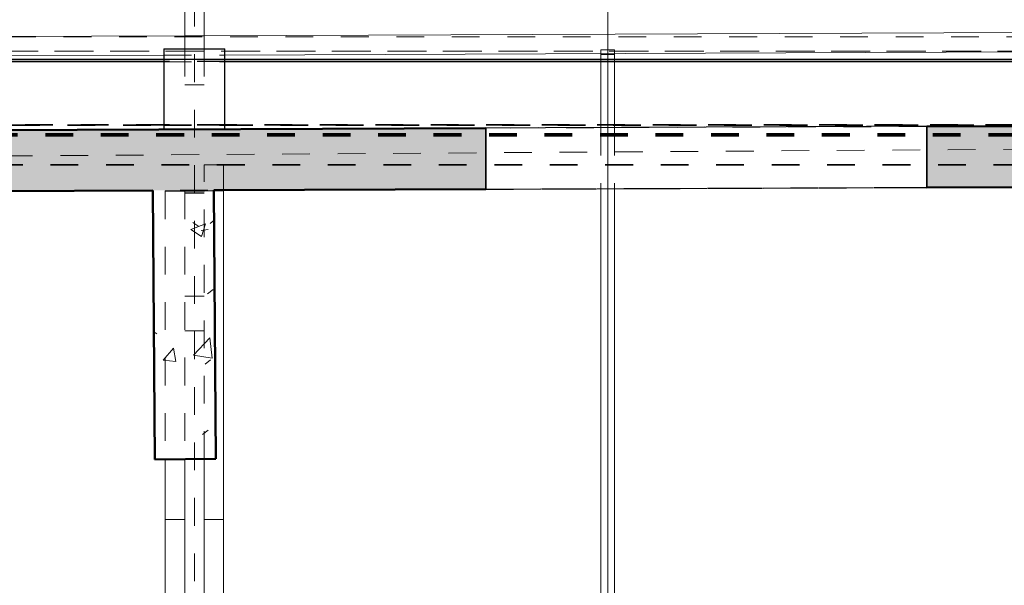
# Model space of a CAD drawing. Header units: metres. Extents: x -16.9 to 14.1, y -10.1 to 10.9.
# Tile 561 of 656: x -6.7 to -3.2, y 3.7 to 5.7. Entities that reach past the tile are written whole.
import ezdxf

# ---------------------------------------------------------------- set-up
doc = ezdxf.new("R2010")
doc.units = ezdxf.units.M
for name, pattern in [('Ligne de quadrillage', [0.022225, 0.0127, -0.003175, 0.003175, -0.003175]), ('Projeté', [0.003969, 0.002381, -0.001587]), ('Tiret', [0.00635, 0.003175, -0.003175])]:
    doc.linetypes.add(name, pattern=pattern)
for name, color, linetype, lineweight in [('A-DETL-GENF', 92, 'Continuous', 18), ('A-DETL-MEDM', 33, 'Continuous', 35), ('A-WALL', 113, 'Continuous', 25), ('A-WALL-HDLN', 110, 'Tiret', 25), ('A-WALL-PATT', 111, 'Continuous', 50), ('G-ANNO-SYMB', 111, 'Continuous', 9), ('G-ANNO-TEXT', 231, 'Continuous', 9), ('S-BEAM', 12, 'Continuous', 18), ('S-BEAM-HDLN', 1, 'Tiret', 18), ('S-GRID', 1, 'Continuous', 9)]:
    doc.layers.add(name, color=color, linetype=linetype, lineweight=lineweight)
pattern_1 = [(50, (0, 0), (0.546555, -0.047815), [0.05715, -0.62865]), (355, (0, 0), (-0.105728, 0.573166), [0.04572, -0.50292]), (100.451, (0.04555, -0.004), (0.440828, 0.52535), [0.04857, -0.53427]), (46.184, (0, 0.1524), (0.813237, -0.12613), [0.08572, -0.94297]), (96.636, (0.0678, 0.1419), (0.71221, 0.742287), [0.07286, -0.80141]), (351.184, (0, 0.1524), (0.712217, 0.742274), [0.06858, -0.75438]), (21, (0.0762, 0.1143), (0.454846, -0.306795), [0.05715, -0.62865]), (326, (0.0762, 0.1143), (0.185405, 0.55256), [0.04572, -0.50292]), (71.451, (0.1141, 0.08873), (0.64025, 0.245763), [0.04857, -0.53427]), (37.5, (0, 0), (0.009261, 0.2536672), [0.02515, -0.47168, 0.02515, -0.48539, -0.50482]), (37.5, (0, 0), (0.009261, 0.2536672), [-1.007, 0.02515, -0.47968]), (7.5, (0, 0), (0.200456, 0.300546), [0.02515, -0.26594, 0.02515, -0.46025, -0.1924]), (7.5, (0, 0), (0.200456, 0.300546), [-0.77648, 0.02515, -0.16726]), (327.5, (-0.16993, 0), (0.4067682, -0.0171882), [0.02515, -0.16535, 0.02515, -0.56921, -0.78867]), (327.5, (-0.16993, 0), (0.4067682, -0.0171882), [-0.78486, 0.02515, -0.76352]), (317.5, (-0.24613, 0), (0.444383, 0.076279), [0.02515, -0.2225, 0.02515, -0.36957, -0.56007]), (317.5, (-0.24613, 0), (0.444383, 0.076279), [-0.64237, 0.02515, -0.53492])]

# ---------------------------------------------------------------- blocks, each defined once
blk = doc.blocks.new('Porte - 159 240-4699228-PH R_1 PROJET toiture basse')
at = {"layer": 'A-DETL-GENF', "linetype": 'Projeté'}
for p, q in [((0.7868, 0.11), (-0.8032, 0.11)), ((-0.8032, -0.11), (0.7868, -0.11))]:
    blk.add_line(p, q, dxfattribs=at)
at = {"layer": 'A-DETL-MEDM'}
for p, q in [((-0.8032, 0.11), (-0.8032, -0.11)), ((0.7868, -0.11), (0.7868, 0.11))]:
    blk.add_line(p, q, dxfattribs=at)

msp = doc.modelspace()

# ---------------------------------------------------------------- hatches: boundary and pattern name
at = {"layer": 'A-WALL-PATT', "lineweight": 18}
h = msp.add_hatch(dxfattribs=at)
h.set_pattern_fill('FP_1', color=256, style=0, pattern_type=2)
h.set_pattern_definition(pattern_1)
h.paths.add_polyline_path([(-13.1539, 5.0769), (-11.7928, 5.0821), (-11.7937, 5.3021), (-13.1547, 5.2969), (-13.1543, 5.191)])
h.paths.add_polyline_path([(-10.2028, 5.0882), (-9.9268, 5.0892), (-9.9277, 5.3092), (-10.2037, 5.3082), (-10.2032, 5.191)])
h.paths.add_polyline_path([(-9.2268, 5.0919), (-8.8849, 5.0932), (-8.8857, 5.3132), (-9.2277, 5.3119), (-9.2272, 5.191)])
h.paths.add_polyline_path([(-7.2949, 5.0992), (-5.0419, 5.1078), (-5.0427, 5.3278), (-7.2957, 5.3192), (-7.2952, 5.191)])
h.paths.add_polyline_path([(-3.4519, 5.1139), (-0.9399, 5.1234), (-0.9407, 5.3434), (-3.4527, 5.3339), (-3.4522, 5.191)])
h.paths.add_polyline_path([(0.6501, 5.1295), (3.0591, 5.1386), (3.0582, 5.3586), (0.6492, 5.3495), (0.6498, 5.191)])
h.paths.add_polyline_path([(4.6491, 5.1447), (5.5773, 5.1482), (5.5765, 5.3682), (4.6482, 5.3647), (4.6489, 5.191)])
h = msp.add_hatch(dxfattribs=at)
h.set_pattern_fill('FP_1', color=256, style=0, pattern_type=2)
h.set_pattern_definition(pattern_1)
h.paths.add_polyline_path([(-6.2423, 5.1032), (-6.236, 4.1332), (-6.016, 4.1346), (-6.0223, 5.1041)])

# ---------------------------------------------------------------- linework, layer by layer
at = {"layer": 'A-WALL'}
for p, q in [((-6.2028, 5.6144), (-6.2028, 5.3235)), ((-6.2028, 5.6144), (-5.9828, 5.6144)), ((-5.9828, 5.3243), (-5.9828, 5.6144)), ((-2.3404, 5.3385), (-5.9828, 5.3243)), ((-6.2028, 5.3235), (-6.345, 5.3229))]:
    msp.add_line(p, q, dxfattribs=at)
at = {"layer": 'A-WALL', "lineweight": 50}
for p, q in [((-7.2957, 5.3192), (-5.0427, 5.3278)), ((-3.4527, 5.3339), (-0.9407, 5.3434)), ((-2.5065, 5.1175), (-3.4519, 5.1139)), ((-6.2423, 5.1032), (-7.2949, 5.0992)), ((-6.236, 4.1332), (-6.2423, 5.1032)), ((-5.0419, 5.1078), (-6.0223, 5.1041)), ((-6.0223, 5.1041), (-6.016, 4.1346)), ((-6.016, 4.1346), (-6.236, 4.1332))]:
    msp.add_line(p, q, dxfattribs=at)
at = {"layer": 'A-WALL-HDLN'}
for p, q in [((-3.4527, 5.3339), (-5.0427, 5.3278)), ((-6.2028, 5.3235), (-5.9828, 5.3243)), ((-6.3442, 5.1029), (-2.3688, 5.1183)), ((-5.0419, 5.1078), (-3.4519, 5.1139))]:
    msp.add_line(p, q, dxfattribs=at)
at = {"layer": 'G-ANNO-SYMB'}
msp.add_line((-4.6025, 8.1638), (-4.6025, -8.7389), dxfattribs=at)
at = {"layer": 'G-ANNO-TEXT', "color": 190, "lineweight": 25}
msp.add_line((-8.9035, 5.5766), (-1.4474, 5.5766), dxfattribs=at)
at = {"layer": 'S-BEAM'}
for p, q in [((-6.1278, 7.1053), (-6.1278, 5.6144)), ((-6.0578, 7.1053), (-6.0578, 5.6144)), ((-8.9503, 5.6497), (-6.1278, 5.6607)), ((-6.0578, 5.6609), (-2.2704, 5.6756)), ((-8.9503, 5.5797), (-6.2028, 5.5904)), ((-5.9828, 5.5912), (-2.3404, 5.6054)), ((-4.6278, 5.5933), (-4.6278, 5.5965)), ((-4.5778, 5.5933), (-4.6278, 5.5933)), ((-4.6278, 5.5933), (-4.6278, 5.3296)), ((-4.5778, 5.5967), (-4.5778, 5.5933)), ((-4.5778, 5.5933), (-4.5778, 5.3298)), ((-6.2028, 5.5696), (-8.9503, 5.5696)), ((-6.2028, 5.5686), (-8.9503, 5.5686)), ((-8.9503, 5.5666), (-6.2028, 5.5666)), ((-4.6278, 5.5696), (-5.9828, 5.5696)), ((-4.6278, 5.5686), (-5.9828, 5.5686)), ((-5.9828, 5.5666), (-4.6278, 5.5666)), ((-2.3404, 5.5696), (-4.5778, 5.5696)), ((-2.3404, 5.5686), (-4.5778, 5.5686)), ((-4.5778, 5.5666), (-2.3404, 5.5666)), ((-5.9878, 3.9163), (-5.9878, 5.1042)), ((-4.6278, 5.1094), (-4.6278, 1.2413)), ((-4.5778, 5.1096), (-4.5778, 1.2418)), ((-6.1978, 4.1334), (-6.1978, 3.9163)), ((-6.1278, 4.1339), (-6.1278, 3.9163)), ((-6.0578, 3.9163), (-6.0578, 4.1343)), ((-6.1278, 3.9163), (-6.1978, 3.9163)), ((-6.1978, 3.9163), (-6.1978, 2.9226)), ((-6.1278, 3.9163), (-6.1278, 2.9226)), ((-6.0578, 2.9226), (-6.0578, 3.9163)), ((-5.9878, 3.9163), (-6.0578, 3.9163)), ((-5.9878, 2.9226), (-5.9878, 3.9163))]:
    msp.add_line(p, q, dxfattribs=at)
at = {"layer": 'S-BEAM', "color": 1, "linetype": 'Tiret', "lineweight": 35}
for p, q in [((-6.2028, 5.3401), (-8.9503, 5.3401)), ((-8.9503, 5.3381), (-6.2028, 5.3381)), ((-2.3404, 5.3401), (-5.9828, 5.3401)), ((-5.9828, 5.3381), (-2.44, 5.3381))]:
    msp.add_line(p, q, dxfattribs=at)
at = {"layer": 'S-BEAM-HDLN'}
for p, q in [((-7.1644, 5.6566), (6.2097, 5.6566)), ((-6.1278, 5.6607), (-6.0579, 5.6609)), ((-6.1278, 5.6143), (-6.1278, 5.4834)), ((-6.0578, 5.6143), (-6.0578, 5.4834)), ((-4.6278, 5.5965), (-4.6278, 5.6103)), ((-4.6278, 5.6103), (-4.5778, 5.6103)), ((-4.5778, 5.6103), (-4.5778, 5.5967)), ((-2.297, 5.6056), (-9.2986, 5.6056)), ((-2.4562, 5.605), (-9.2986, 5.605)), ((-6.2028, 5.5904), (-5.9829, 5.5912)), ((-5.9829, 5.5696), (-6.2028, 5.5696)), ((-5.9829, 5.5686), (-6.2028, 5.5686)), ((-6.2028, 5.5666), (-5.9829, 5.5666)), ((-4.5779, 5.5696), (-4.6278, 5.5696)), ((-4.5779, 5.5686), (-4.6278, 5.5686)), ((-4.6278, 5.5666), (-4.5779, 5.5666)), ((-6.1278, 5.4834), (-6.0578, 5.4834)), ((-4.6278, 5.3295), (-4.6278, 5.1094)), ((-4.5778, 5.3297), (-4.5778, 5.1096)), ((-6.0578, 5.1952), (-5.9878, 5.1952)), ((-6.0578, 4.1344), (-6.0578, 5.1952)), ((-5.9878, 5.1042), (-5.9878, 5.1952)), ((-6.1978, 5.102), (-6.1978, 5.1001)), ((-6.1978, 5.102), (-6.1278, 5.102)), ((-6.1978, 5.1001), (-6.1278, 5.1001)), ((-6.1978, 5.1001), (-6.1978, 4.1334)), ((-6.1278, 5.102), (-6.1278, 5.1001)), ((-6.1278, 5.1001), (-6.1278, 4.1339)), ((-6.1278, 5.0987), (-6.0578, 5.0987)), ((-6.0578, 5.0977), (-6.1278, 5.0977)), ((-6.1278, 5.0932), (-6.0578, 5.0932)), ((-6.0578, 5.102), (-5.9878, 5.102)), ((-6.1278, 4.7213), (-6.0578, 4.7213)), ((-6.0578, 4.5971), (-6.1278, 4.5971))]:
    msp.add_line(p, q, dxfattribs=at)
at = {"layer": 'S-BEAM-HDLN', "lineweight": 35}
for p, q in [((-5.9829, 5.3401), (-6.2028, 5.3401)), ((-6.2028, 5.3381), (-5.9829, 5.3381)), ((-9.2303, 5.3074), (5.8885, 5.3074)), ((-9.2303, 5.3017), (5.8885, 5.3017)), ((-9.2303, 5.2998), (5.8885, 5.2998)), ((5.8885, 5.1951), (-9.2303, 5.1951))]:
    msp.add_line(p, q, dxfattribs=at)
at = {"layer": 'S-GRID', "linetype": 'Ligne de quadrillage'}
for p, q in [((-6.0928, -9.7059), (-6.0928, 8.3345)), ((1.5236, 5.282), (-16.0995, 5.1665))]:
    msp.add_line(p, q, dxfattribs=at)

# ---------------------------------------------------------------- block references
at = {"layer": 'A-DETL-MEDM', "rotation": 180.2180047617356}
msp.add_blockref('Porte - 159 240-4699228-PH R_1 PROJET toiture basse', (-4.2555, 5.2208), dxfattribs=at)

doc.saveas('drawing.dxf')
